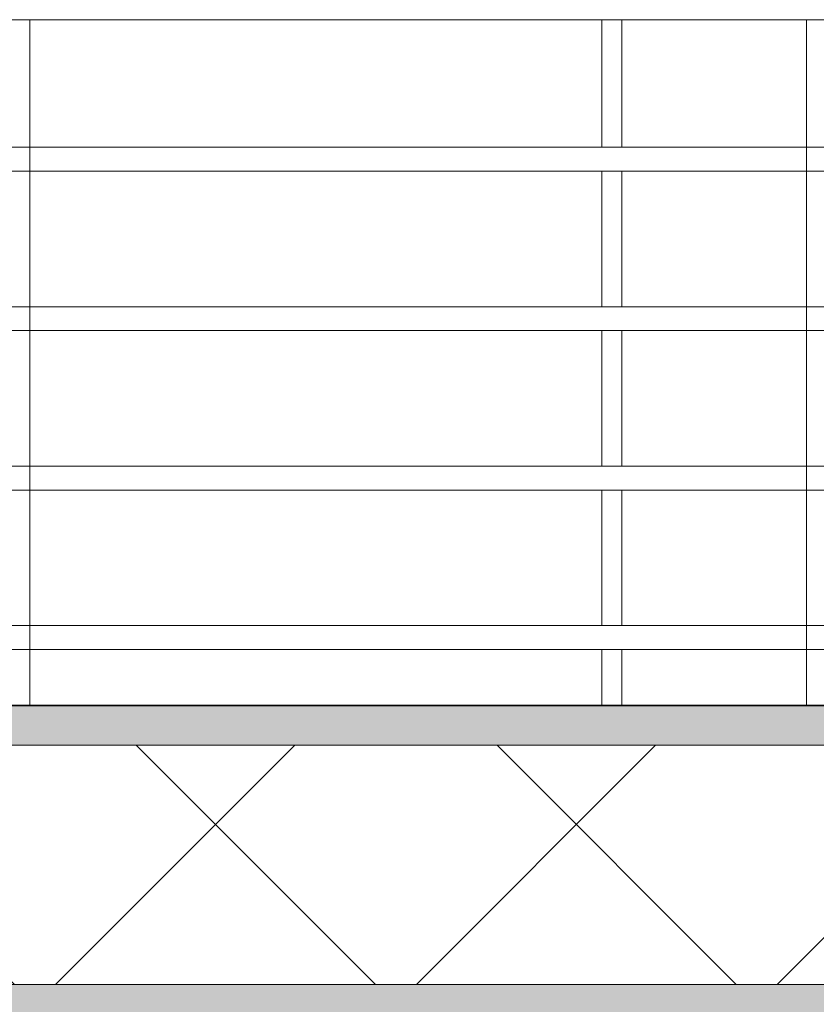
# Model space of a CAD drawing. Header units: inches. Extents: x 424 to 2043, y -237 to 445.
# Tile 695 of 965: x 850.55 to 851.549, y 228.322 to 229.557. Entities that reach past the tile are written whole.
import ezdxf

# ---------------------------------------------------------------- set-up
doc = ezdxf.new("R2010")
doc.units = ezdxf.units.IN
doc.header["$MEASUREMENT"] = 0
for name, color, linetype, lineweight in [('A-FLOR', 192, 'Continuous', 9), ('A-FLOR-HRAL', 11, 'Continuous', 9), ('A-FLOR-MCUT', 51, 'Continuous', 9), ('A-FLOR-PATT', 8, 'Continuous', 35)]:
    doc.layers.add(name, color=color, linetype=linetype, lineweight=lineweight)

# ---------------------------------------------------------------- blocks, each defined once
blk = doc.blocks.new('Railing - 25mm-V29-Section 1')
at = {"layer": 'A-FLOR-HRAL'}
for p, q in [((-128.1902, 14.46), (-128.1902, 13.6)), ((-128.1782, 14.46), (-128.1902, 14.46)), ((-128.1652, 14.46), (-128.1782, 14.46)), ((-128.1652, 13.6), (-128.1652, 14.46))]:
    blk.add_line(p, q, dxfattribs=at)
blk = doc.blocks.new('Railing - 25mm-V51-Section 1')
at = {"layer": 'A-FLOR-HRAL'}
for p, q in [((-125.6068, 14.46), (-125.6068, 14.3)), ((-125.5949, 14.46), (-125.6068, 14.46)), ((-125.5819, 14.46), (-125.5949, 14.46)), ((-125.5818, 14.3), (-125.5818, 14.46)), ((-125.6068, 14.27), (-125.6068, 14.1)), ((-125.5818, 14.1), (-125.5818, 14.27)), ((-125.6068, 14.07), (-125.6068, 13.9)), ((-125.5818, 13.9), (-125.5818, 14.07)), ((-125.6068, 13.87), (-125.6068, 13.7)), ((-125.5818, 13.7), (-125.5818, 13.87)), ((-125.6068, 13.67), (-125.6068, 13.6)), ((-125.5818, 13.6), (-125.5818, 13.67))]:
    blk.add_line(p, q, dxfattribs=at)
blk = doc.blocks.new('Railing - Railing-202422-Section 1')
at = {"layer": 'A-FLOR-HRAL'}
for p, q in [((-128.1777, 14.46), (-119.6678, 14.46)), ((-126.3242, 14.46), (-125.3502, 14.46)), ((-119.6678, 14.3), (-128.1777, 14.3)), ((-125.3502, 14.3), (-126.3242, 14.3)), ((-128.1777, 14.27), (-119.6678, 14.27)), ((-126.3242, 14.27), (-125.3502, 14.27)), ((-119.6678, 14.1), (-128.1777, 14.1)), ((-125.3502, 14.1), (-126.3242, 14.1)), ((-128.1777, 14.07), (-119.6678, 14.07)), ((-126.3242, 14.07), (-125.3502, 14.07)), ((-119.6678, 13.9), (-128.1777, 13.9)), ((-125.3502, 13.9), (-126.3242, 13.9)), ((-128.1777, 13.87), (-119.6678, 13.87)), ((-126.3242, 13.87), (-125.3502, 13.87)), ((-119.6678, 13.7), (-128.1777, 13.7)), ((-125.3502, 13.7), (-126.3245, 13.7)), ((-128.1777, 13.67), (-119.6678, 13.67)), ((-126.3244, 13.67), (-125.3502, 13.67))]:
    blk.add_line(p, q, dxfattribs=at)
for name, p in [('Railing - 25mm-V29-Section 1', (1.841, 0)), ('Railing - 25mm-V51-Section 1', (0, 0)), ('Railing - 25mm-V29-Section 1', (2.84, 0))]:
    blk.add_blockref(name, p)

msp = doc.modelspace()

# ---------------------------------------------------------------- hatches: boundary and pattern name
at = {"layer": 'A-FLOR-PATT', "lineweight": 9}
h = msp.add_hatch(dxfattribs=at)
h.set_pattern_fill('FP_2', color=256, style=0, pattern_type=2)
h.set_pattern_definition([(0, (853.73654, 227.41621), (0.406, 0.102), [0.034, -0.271, 0.034, -0.271, -1.626]), (0, (853.73654, 227.41621), (0.406, 0.102), [-0.61, 0.034, -0.576, 0.034, -0.271, -0.711]), (0, (853.73654, 227.41621), (0.406, 0.102), [-1.524, 0.034, -0.17, 0.034, -0.474]), (120, (853.88954, 227.46721), (-0.2913346, 0.3006063), [0.034, -0.271, 0.034, -0.271, -1.626]), (120, (853.88954, 227.46721), (-0.2913346, 0.3006063), [-0.61, 0.034, -0.576, 0.034, -0.271, -0.711]), (120, (853.88954, 227.46721), (-0.2913346, 0.3006063), [-1.524, 0.034, -0.17, 0.034, -0.474]), (240, (853.94054, 227.67021), (-0.1146654, -0.4026063), [0.034, -0.271, 0.034, -0.271, -1.626]), (240, (853.94054, 227.67021), (-0.1146654, -0.4026063), [-0.61, 0.034, -0.576, 0.034, -0.271, -0.711]), (240, (853.94054, 227.67021), (-0.1146654, -0.4026063), [-1.524, 0.034, -0.17, 0.034, -0.474])])
h.paths.add_polyline_path([(849.9196, 228.6472), (857.2188, 228.6472), (857.2188, 228.6972), (825.7654, 228.6972), (825.7654, 228.6472), (849.6343, 228.6472)], flags=0)
h = msp.add_hatch(dxfattribs=at)
h.set_pattern_fill('FP_3', color=256, style=0, pattern_type=2)
h.set_pattern_definition([(45, (853.73654, 227.4162), (-0.226274, 0.226274), []), (135, (853.73654, 227.4162), (-0.226274, -0.226274), [])])
h.paths.add_polyline_path([(847.6366, 228.3472), (857.2188, 228.3472), (857.2188, 228.6472), (825.7654, 228.6472), (825.7654, 228.3472), (846.495, 228.3472)], flags=0)
h = msp.add_hatch(dxfattribs=at)
h.set_pattern_fill('FP_1', color=256, style=0, pattern_type=2)
h.set_pattern_definition([(108.435, (853.84554, 227.41621), (-0.41678894, 0.83294356), [0.158, -1.159]), (139.399, (853.795544, 227.56621), (-2.49915805, 2.08284494), [0.077, -3.763]), (136.848, (854.153544, 227.616212), (-6.247659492, 5.831057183), [0.183, -8.952]), (109.983, (854.020544, 227.741212), (-1.24974819, 3.331484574), [0.098, -4.778]), (90, (853.98654, 227.4162), (-0.416, 0.417), [0.083, -0.333]), (118.443, (853.986544, 227.500212), (2.9159587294, -5.414786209), [0.227, -11.141]), (84.289, (853.878544, 227.69921), (-0.416051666, -3.74820264), [0.084, -4.102]), (129.806, (853.886544, 227.78321), (1.66603147, -2.08199523), [0.065, -3.188])])
h.paths.add_polyline_path([(840.2166, 228.2972), (857.2188, 228.2972), (857.2188, 228.3472), (825.7654, 228.3472), (825.7654, 228.2972), (839.6458, 228.2972)], flags=0)

# ---------------------------------------------------------------- linework, layer by layer
at = {"layer": 'A-FLOR', "lineweight": 35}
msp.add_line((825.7654, 228.6972), (857.2188, 228.6972), dxfattribs=at)
at = {"layer": 'A-FLOR-MCUT'}
for p, q in [((857.2188, 228.6472), (825.7654, 228.6472)), ((857.2188, 228.3472), (825.7654, 228.3472))]:
    msp.add_line(p, q, dxfattribs=at)

# ---------------------------------------------------------------- block references
at = {"layer": 'A-FLOR-HRAL'}
msp.add_blockref('Railing - Railing-202422-Section 1', (976.8865, 215.0972), dxfattribs=at)

doc.saveas('drawing.dxf')
